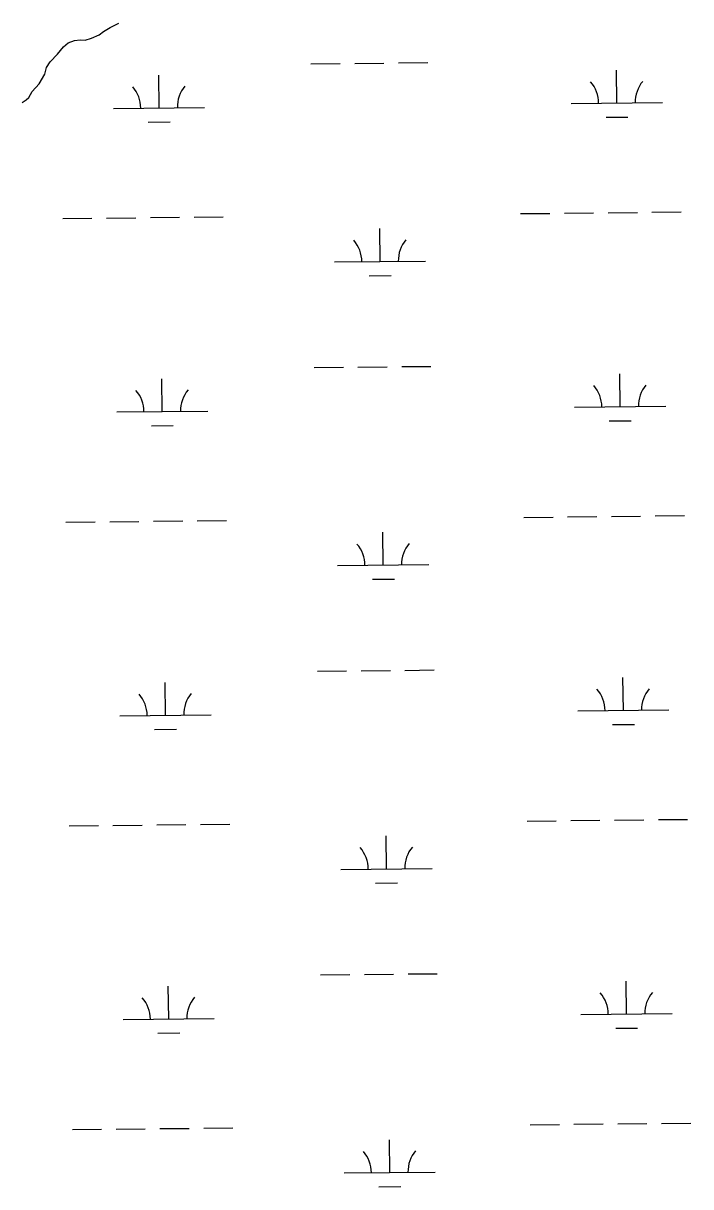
# Model space of a CAD drawing. Extents: x 3734862 to 3772949, y 391520 to 417239.
# Drawn here: x 3752854 to 3753586, y 411291 to 412566 of the extents above; entities that cross this region are included whole.
import ezdxf

# ---------------------------------------------------------------- set-up
doc = ezdxf.new("R2010")
doc.units = 0
doc.layers.add('V-TOPO-SHOR', color=7, linetype='Continuous')
doc.layers.add('V-WETL-SWMP', color=7, linetype='Continuous')

msp = doc.modelspace()

# ---------------------------------------------------------------- linework, layer by layer
at = {"layer": 'V-TOPO-SHOR'}
msp.add_lwpolyline([(3752853, 412478.6), (3752857.5, 412481.7), (3752860.4, 412484.3), (3752864, 412490.9), (3752871.8, 412499.2), (3752877.8, 412509.6), (3752879.9, 412517), (3752883.7, 412523.3), (3752891.9, 412531.7), (3752898.5, 412539.6), (3752903.7, 412544.1), (3752910.3, 412546.5), (3752916.6, 412547.3), (3752922.2, 412547.1), (3752929, 412549.1), (3752937.6, 412552.7), (3752942.3, 412556.6), (3752949.6, 412560.8), (3752959.2, 412565.5)], dxfattribs=at)
at = {"layer": 'V-WETL-SWMP'}
for p, q in [((3752937.6, 412552.7), (3752942.3, 412556.6)), ((3752942.3, 412556.6), (3752949.6, 412560.8)), ((3752949.6, 412560.8), (3752959.2, 412565.5)), ((3752898.5, 412539.6), (3752903.7, 412544.1)), ((3752903.7, 412544.1), (3752910.3, 412546.5)), ((3752910.3, 412546.5), (3752916.6, 412547.3)), ((3752916.6, 412547.3), (3752922.2, 412547.1)), ((3752922.2, 412547.1), (3752929, 412549.1)), ((3752929, 412549.1), (3752937.6, 412552.7)), ((3752883.7, 412523.3), (3752891.9, 412531.7)), ((3752891.9, 412531.7), (3752898.5, 412539.6)), ((3752877.8, 412509.6), (3752879.9, 412517)), ((3752879.9, 412517), (3752883.7, 412523.3)), ((3753169.7, 412521), (3753201.7, 412521.4)), ((3753217.7, 412521.5), (3753249.7, 412521.9)), ((3753265.7, 412522.1), (3753297.7, 412522.4)), ((3752871.8, 412499.2), (3752877.8, 412509.6)), ((3753003.1, 412472.8), (3753002.8, 412508.8)), ((3753505, 412478.1), (3753504.6, 412514.1)), ((3752860.4, 412484.3), (3752864, 412490.9)), ((3752864, 412490.9), (3752871.8, 412499.2)), ((3752853, 412478.6), (3752857.5, 412481.7)), ((3752857.5, 412481.7), (3752860.4, 412484.3)), ((3753455, 412477.6), (3753555, 412478.7)), ((3752953.2, 412472.3), (3753053.1, 412473.4)), ((3752991.3, 412457.3), (3753015.3, 412457.5)), ((3753493.2, 412462.6), (3753517.2, 412462.8)), ((3752897.6, 412351.7), (3752929.6, 412352)), ((3752945.6, 412352.2), (3752977.6, 412352.5)), ((3752993.6, 412352.7), (3753025.6, 412353)), ((3753041.6, 412353.2), (3753073.6, 412353.5)), ((3753399.5, 412357), (3753431.5, 412357.3)), ((3753447.5, 412357.5), (3753479.5, 412357.8)), ((3753495.5, 412358), (3753527.5, 412358.3)), ((3753543.5, 412358.5), (3753575.4, 412358.8)), ((3753245.4, 412304.6), (3753245, 412340.6)), ((3753195.4, 412304.1), (3753295.4, 412305.1)), ((3753233.6, 412289), (3753257.6, 412289.3)), ((3753173.2, 412188.4), (3753205.2, 412188.7)), ((3753221.2, 412188.9), (3753253.2, 412189.2)), ((3753269.2, 412189.4), (3753301.2, 412189.7)), ((3753006.7, 412140.2), (3753006.3, 412176.2)), ((3753508.5, 412145.5), (3753508.2, 412181.5)), ((3753458.5, 412145), (3753558.5, 412146)), ((3752956.7, 412139.7), (3753056.7, 412140.7)), ((3752994.8, 412124.6), (3753018.8, 412124.9)), ((3753496.7, 412129.9), (3753520.7, 412130.2)), ((3752901.1, 412019), (3752933.1, 412019.3)), ((3752949.1, 412019.5), (3752981.1, 412019.8)), ((3752997.1, 412020), (3753029.1, 412020.3)), ((3753045.1, 412020.5), (3753077.1, 412020.9)), ((3753403, 412024.3), (3753435, 412024.6)), ((3753451, 412024.8), (3753483, 412025.1)), ((3753499, 412025.3), (3753531, 412025.7)), ((3753547, 412025.8), (3753579, 412026.2)), ((3753248.9, 411971.9), (3753248.5, 412007.9)), ((3753198.9, 411971.4), (3753298.9, 411972.5)), ((3753237.1, 411956.4), (3753261.1, 411956.6)), ((3753176.7, 411855.7), (3753208.7, 411856.1)), ((3753224.7, 411856.2), (3753256.7, 411856.6)), ((3753272.7, 411856.7), (3753304.7, 411857.1)), ((3753010.2, 411807.5), (3753009.8, 411843.5)), ((3753512.1, 411812.8), (3753511.7, 411848.8)), ((3752960.2, 411807), (3753060.2, 411808.1)), ((3753462.1, 411812.3), (3753562.1, 411813.4)), ((3752998.3, 411792), (3753022.3, 411792.2)), ((3753500.2, 411797.3), (3753524.2, 411797.5)), ((3752952.6, 411686.8), (3752984.6, 411687.2)), ((3753000.6, 411687.4), (3753032.6, 411687.7)), ((3753048.6, 411687.9), (3753080.6, 411688.2)), ((3753406.5, 411691.6), (3753438.5, 411692)), ((3753454.5, 411692.1), (3753486.5, 411692.5)), ((3753502.5, 411692.7), (3753534.5, 411693)), ((3753550.5, 411693.2), (3753582.5, 411693.5)), ((3752904.6, 411686.3), (3752936.6, 411686.7)), ((3753252.4, 411639.3), (3753252.1, 411675.3)), ((3753202.4, 411638.7), (3753302.4, 411639.8)), ((3753240.6, 411623.7), (3753264.6, 411624)), ((3753180.3, 411523.1), (3753212.3, 411523.4)), ((3753228.3, 411523.6), (3753260.2, 411523.9)), ((3753276.2, 411524.1), (3753308.2, 411524.4)), ((3753013.7, 411474.9), (3753013.3, 411510.9)), ((3753515.6, 411480.2), (3753515.2, 411516.2)), ((3752963.7, 411474.3), (3753063.7, 411475.4)), ((3753465.6, 411479.7), (3753565.6, 411480.7)), ((3753001.9, 411459.3), (3753025.9, 411459.6)), ((3753503.7, 411464.6), (3753527.7, 411464.9)), ((3753052.1, 411355.2), (3753084.1, 411355.5)), ((3753410, 411359), (3753442, 411359.3)), ((3753458, 411359.5), (3753490, 411359.8)), ((3753506, 411360), (3753538, 411360.3)), ((3753554, 411360.5), (3753586, 411360.8)), ((3752908.1, 411353.7), (3752940.1, 411354)), ((3752956.1, 411354.2), (3752988.1, 411354.5)), ((3753004.1, 411354.7), (3753036.1, 411355)), ((3753256, 411306.6), (3753255.6, 411342.6)), ((3753206, 411306.1), (3753305.9, 411307.1)), ((3753244.1, 411291.1), (3753268.1, 411291.3))]:
    msp.add_line(p, q, dxfattribs=at)
for centre, start, end in [((3752947.9, 412472.7), 359.8334, 41.377), ((3753058.4, 412473.9), 139.8334, 181.377), ((3753449.8, 412478), 359.8334, 41.377), ((3753560.3, 412479.2), 139.8334, 181.377), ((3753190.2, 412304.5), 359.8334, 41.377), ((3753300.6, 412305.6), 139.8334, 181.377), ((3752951.4, 412140.1), 359.8334, 41.377), ((3753061.9, 412141.2), 139.8334, 181.377), ((3753453.3, 412145.4), 359.8334, 41.377), ((3753563.8, 412146.5), 139.8334, 181.377), ((3753193.7, 411971.8), 359.8334, 41.377), ((3753304.2, 411973), 139.8334, 181.377), ((3752954.9, 411807.4), 359.8334, 41.377), ((3753065.4, 411808.6), 139.8334, 181.377), ((3753456.8, 411812.7), 359.8334, 41.377), ((3753567.3, 411813.9), 139.8334, 181.377), ((3753197.2, 411639.2), 359.8334, 41.377), ((3753307.7, 411640.3), 139.8334, 181.377), ((3752958.4, 411474.8), 359.8334, 41.377), ((3753068.9, 411475.9), 139.8334, 181.377), ((3753460.3, 411480.1), 359.8334, 41.377), ((3753570.8, 411481.2), 139.8334, 181.377), ((3753311.2, 411307.7), 139.8334, 181.377), ((3753200.7, 411306.5), 359.8334, 41.377)]:
    msp.add_arc(centre, 35.2, start, end, dxfattribs=at)

doc.saveas('drawing.dxf')
